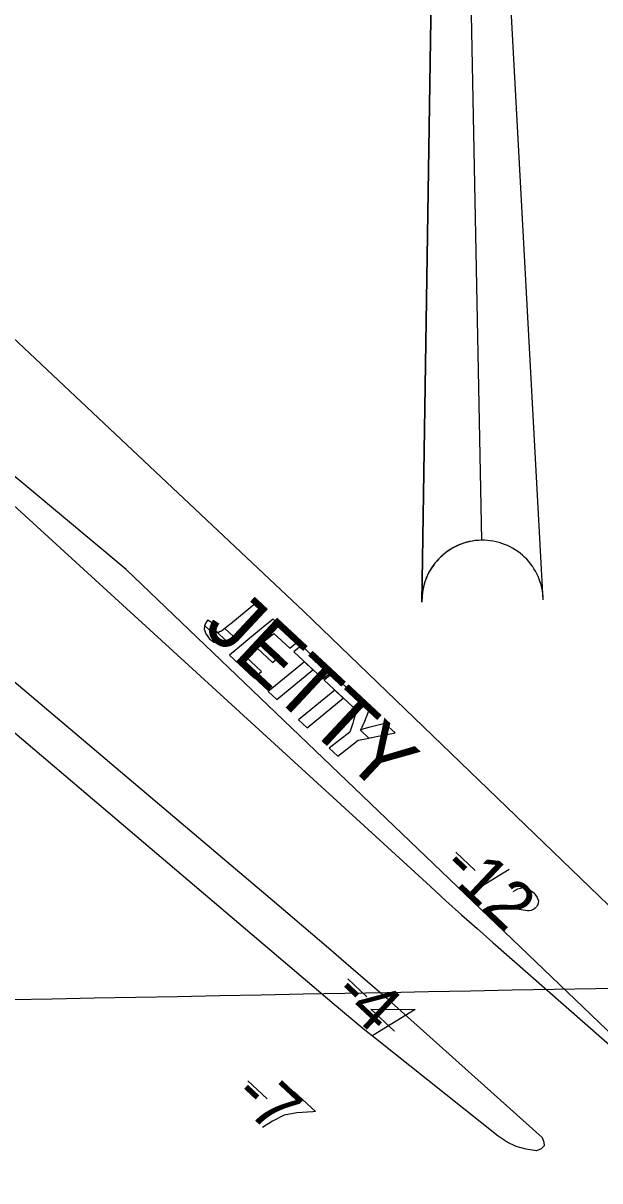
# Model space of a CAD drawing. Extents: x 3962991 to 3983549, y 181631 to 204078.
# Drawn here: x 3979819 to 3980223, y 188382 to 189193 of the extents above; entities that cross this region are included whole.
import ezdxf

# ---------------------------------------------------------------- set-up
doc = ezdxf.new("R2010")
doc.units = 0
for name, color, linetype in [('V-ANNO-MASK', 7, 'Continuous'), ('V-ANNO-MASK2', 7, 'Continuous'), ('V-ANNO-SYMB', 7, 'Continuous'), ('V-GRID-MAJR', 7, 'Continuous'), ('V-RIVR-IDEN', 7, 'Continuous'), ('V-RIVR-RANG', 7, 'Continuous'), ('V-RRAP-FSHR', 7, 'Continuous'), ('V-TOPO-DPTH', 7, 'Continuous'), ('V-TOPO-MINR', 7, 'Continuous')]:
    doc.layers.add(name, color=color, linetype=linetype)

msp = doc.modelspace()

# ---------------------------------------------------------------- linework, layer by layer
at = {"layer": 'V-ANNO-MASK2'}
for p, q in [((3980122.39, 188611.99), (3980135.83, 188599.33)), ((3980122.39, 188611.99), (3980135.83, 188599.33)), ((3980159.51, 188599.85), (3980130.01, 188581.61)), ((3980159.51, 188599.85), (3980130.01, 188581.61)), ((3980046.54, 188523.4), (3980060.02, 188510.77)), ((3980046.54, 188523.4), (3980060.02, 188510.77)), ((3979976.62, 188451.95), (3979990.09, 188439.32)), ((3979976.62, 188451.95), (3979990.09, 188439.32))]:
    msp.add_line(p, q, dxfattribs=at)
for points in [[(3979964.02, 188771.58), (3979960.58, 188768.74), (3979966.57, 188763.15), (3979970.03, 188765.98), (3979970.66, 188766.51), (3979988.22, 188780.97), (3979982.2, 188786.58), (3979964.66, 188772.11)], [(3979948.06, 188763.73), (3979949.64, 188761.74), (3979952.86, 188759.25), (3979953.33, 188759.11), (3979956.55, 188758.1), (3979956.67, 188758.13), (3979959.39, 188758.67), (3979946.32, 188770.87), (3979946.12, 188767.97), (3979946.19, 188767.77), (3979947.13, 188764.89)], [(3979946.66, 188771.64), (3979946.31, 188770.87), (3979959.39, 188758.67), (3979960.36, 188758.86), (3979961.77, 188759.74), (3979961.8, 188759.76), (3979954.36, 188766.71), (3979953.97, 188767.71), (3979953.81, 188768.14), (3979954.22, 188769.36), (3979954.26, 188769.45), (3979954.77, 188770.15), (3979954.9, 188770.31), (3979955.07, 188770.55), (3979953.75, 188771.38), (3979952.83, 188771.96), (3979948.92, 188774.43), (3979948.51, 188774.69), (3979947.8, 188773.75), (3979947.68, 188773.59), (3979947.39, 188773.21), (3979947.37, 188773.18)], [(3979955.88, 188765.93), (3979954.36, 188766.71), (3979961.8, 188759.76), (3979962.22, 188760.02), (3979962.39, 188760.14), (3979963.42, 188760.78), (3979963.5, 188760.83), (3979964.26, 188761.3), (3979964.44, 188761.41), (3979966.57, 188763.15), (3979960.57, 188768.74), (3979958.38, 188767.07), (3979958.22, 188766.94), (3979957.35, 188766.57), (3979957.26, 188766.53), (3979956.08, 188766.02)], [(3979969.05, 188754.57), (3979963.65, 188750.11), (3979980.73, 188734.17), (3979986.14, 188738.62), (3979975.01, 188749.01), (3979982.65, 188755.31), (3979993.78, 188744.92), (3979999.06, 188749.28), (3979987.92, 188759.66), (3979994.81, 188765.33), (3980005.95, 188754.94), (3980011.35, 188759.39), (3979994.26, 188775.33), (3979988.86, 188770.88), (3979981.97, 188765.21), (3979976.69, 188760.86)], [(3980014.12, 188756.8), (3980008.75, 188752.39), (3980029.15, 188733.36), (3980034.52, 188737.77)], [(3980016.21, 188745.44), (3979990.96, 188724.63), (3979996.98, 188719.01), (3980022.23, 188739.82)], [(3980035.34, 188737.01), (3980029.97, 188732.6), (3980050.37, 188713.57), (3980055.74, 188717.98)], [(3980037.43, 188725.65), (3980012.18, 188704.83), (3980018.2, 188699.22), (3980043.45, 188720.03)], [(3980047.97, 188696.11), (3980033.58, 188684.86), (3980039.62, 188679.24), (3980053.99, 188690.49), (3980054.04, 188690.52), (3980061.27, 188691.97), (3980055.41, 188697.44), (3980056.28, 188698.94), (3980056.34, 188699.06), (3980057.92, 188702.37), (3980057.99, 188702.55), (3980061.89, 188712.24), (3980055.23, 188718.46), (3980051.9, 188708.23), (3980051.84, 188708.04), (3980050.65, 188704.36), (3980050.61, 188704.23), (3980050.03, 188702.46), (3980047.99, 188696.16)], [(3980057.12, 188698.15), (3980055.41, 188697.44), (3980061.27, 188691.97), (3980063.31, 188692.38), (3980063.47, 188692.4), (3980067.7, 188693.25), (3980067.91, 188693.29), (3980079.69, 188695.64), (3980072.59, 188702.26), (3980061.43, 188699.34), (3980061.22, 188699.29), (3980057.25, 188698.2)]]:
    msp.add_lwpolyline(points, close=True, dxfattribs=at)
for points in [[(3980162.4, 188584.44), (3980165.7, 188586.41), (3980169.41, 188587.27), (3980172.04, 188586.6), (3980174.31, 188585.55), (3980175.83, 188584.47), (3980176.79, 188583.57), (3980178.34, 188581.75), (3980179.13, 188580.28), (3980179.53, 188579.54), (3980180.14, 188577.88), (3980179.99, 188576.57), (3980179.65, 188575.44), (3980179.3, 188574.68), (3980178.77, 188573.74), (3980177.86, 188572.78), (3980176.77, 188572), (3980176.03, 188571.6), (3980174.92, 188571.2), (3980173.62, 188570.97), (3980172.51, 188570.94), (3980148.88, 188574.71), (3980144.81, 188573.47), (3980141.15, 188571.12), (3980154.78, 188558.28)], [(3980162.4, 188584.44), (3980165.7, 188586.41), (3980169.41, 188587.27), (3980172.04, 188586.6), (3980174.31, 188585.55), (3980175.83, 188584.47), (3980176.79, 188583.57), (3980178.34, 188581.75), (3980179.13, 188580.28), (3980179.53, 188579.54), (3980180.14, 188577.88), (3980179.99, 188576.57), (3980179.65, 188575.44), (3980179.3, 188574.68), (3980178.77, 188573.74), (3980177.86, 188572.78), (3980176.77, 188572), (3980176.03, 188571.6), (3980174.92, 188571.2), (3980173.62, 188570.97), (3980172.51, 188570.94), (3980148.88, 188574.71), (3980144.81, 188573.47), (3980141.15, 188571.12), (3980154.78, 188558.28)], [(3980079.27, 188486.58), (3980062.72, 188502.09), (3980093.7, 188501.97), (3980064.25, 188483.67)], [(3980079.27, 188486.58), (3980062.72, 188502.09), (3980093.7, 188501.97), (3980064.25, 188483.67)], [(3980009.16, 188444.22), (3980023.97, 188430.33), (3980022.11, 188430.27), (3980010.94, 188429.54), (3980002.04, 188427.76), (3979993.77, 188423.57), (3979986.82, 188419.24)], [(3980009.16, 188444.22), (3980023.97, 188430.33), (3980022.11, 188430.27), (3980010.94, 188429.54), (3980002.04, 188427.76), (3979993.77, 188423.57), (3979986.82, 188419.24)]]:
    msp.add_lwpolyline(points, dxfattribs=at)
at = {"layer": 'V-ANNO-SYMB'}
for p, q in [((3980131.36, 189288), (3980140.14, 188830.59)), ((3980131.36, 189288), (3980140.14, 188830.59)), ((3980183.45, 188788.91), (3980157.85, 189262.51)), ((3980098.46, 188787.28), (3980105.86, 189261.51)), ((3980105.86, 189261.51), (3980098.47, 188787.28))]:
    msp.add_line(p, q, dxfattribs=at)
for start, end in [(91.09984, 181.09984), (91.09986, 181.09986), (1.09986, 91.09986), (1.09986, 91.09986)]:
    msp.add_arc((3980140.96, 188788.09), 42.5, start, end, dxfattribs=at)
at = {"layer": 'V-GRID-MAJR'}
msp.add_spline([(3971886.05, 188358.46), (3973487.19, 188388.71), (3978814.65, 188489.84), (3982563.08, 188561.47)], degree=3, dxfattribs=at)
at = {"layer": 'V-RRAP-FSHR'}
msp.add_lwpolyline([(3979428.27, 189333.96), (3980015.69, 188780.87), (3980435.98, 188375.64), (3980642.57, 188188.79), (3980682.66, 188148.44)], dxfattribs=at)
at = {"layer": 'V-TOPO-DPTH'}
msp.add_lwpolyline([(3979550.21, 189095.01), (3980104.46, 188587.91), (3980115.29, 188578.06), (3980126.17, 188568.26), (3980137.1, 188558.53), (3980148.08, 188548.85), (3980338.53, 188381.93), (3979891.46, 188810.17), (3979550.21, 189095.01)], dxfattribs=at)
at = {"layer": 'V-TOPO-MINR'}
for points in [[(3979550.21, 189095.01), (3980104.46, 188587.91), (3980115.29, 188578.06), (3980126.17, 188568.26), (3980137.1, 188558.53), (3980148.08, 188548.85), (3980338.53, 188381.93)], [(3979550.21, 189095.01), (3980104.46, 188587.91), (3980115.29, 188578.06), (3980126.17, 188568.26), (3980137.1, 188558.53), (3980148.08, 188548.85), (3980338.53, 188381.93), (3979891.46, 188810.17), (3979550.21, 189095.01)], [(3979449.41, 189039.11), (3979995.32, 188577.25), (3980007.92, 188566.56), (3980020.49, 188555.85), (3980033.04, 188545.11), (3980045.57, 188534.33), (3980063.91, 188518.51), (3980067.24, 188515.63), (3980070.56, 188512.73)], [(3980070.56, 188512.73), (3980073.86, 188509.81), (3980077.15, 188506.87), (3980182.65, 188412.31), (3980184, 188409.02), (3980184.04, 188406.27), (3980182.09, 188404.34), (3980178.81, 188402.94), (3980171.54, 188403.98), (3980164.59, 188405.87), (3980158.11, 188409.03), (3980151.95, 188413.03), (3980065.91, 188481.61), (3980058.66, 188487.44), (3980051.44, 188493.32), (3980044.28, 188499.27), (3980037.16, 188505.26), (3979594.23, 188881.45)]]:
    msp.add_lwpolyline(points, dxfattribs=at)

# ---------------------------------------------------------------- texts
at = {"layer": 'V-ANNO-MASK'}
for s, height, rotation, p in [('JETTY', 42, 316.98959, (3979944.52, 188767.95)), ('-12', 33.5, 316.70833, (3980110.81, 188599.7)), ('-4', 33.5, 316.84717, (3980035, 188511.09)), ('-7', 33.5, 316.84717, (3979965.08, 188439.63))]:
    msp.add_text(s, height=height, rotation=rotation, dxfattribs=at).set_placement(p)
at = {"layer": 'V-RIVR-IDEN'}
msp.add_text('JETTY', height=42, rotation=316.98959, dxfattribs=at).set_placement((3979944.52, 188767.95))
at = {"layer": 'V-RIVR-RANG'}
for s, rotation, p in [('-12', 316.70833, (3980110.81, 188599.7)), ('-4', 316.84717, (3980035, 188511.09)), ('-7', 316.84717, (3979965.08, 188439.63))]:
    msp.add_text(s, height=33.5, rotation=rotation, dxfattribs=at).set_placement(p)

doc.saveas('drawing.dxf')
